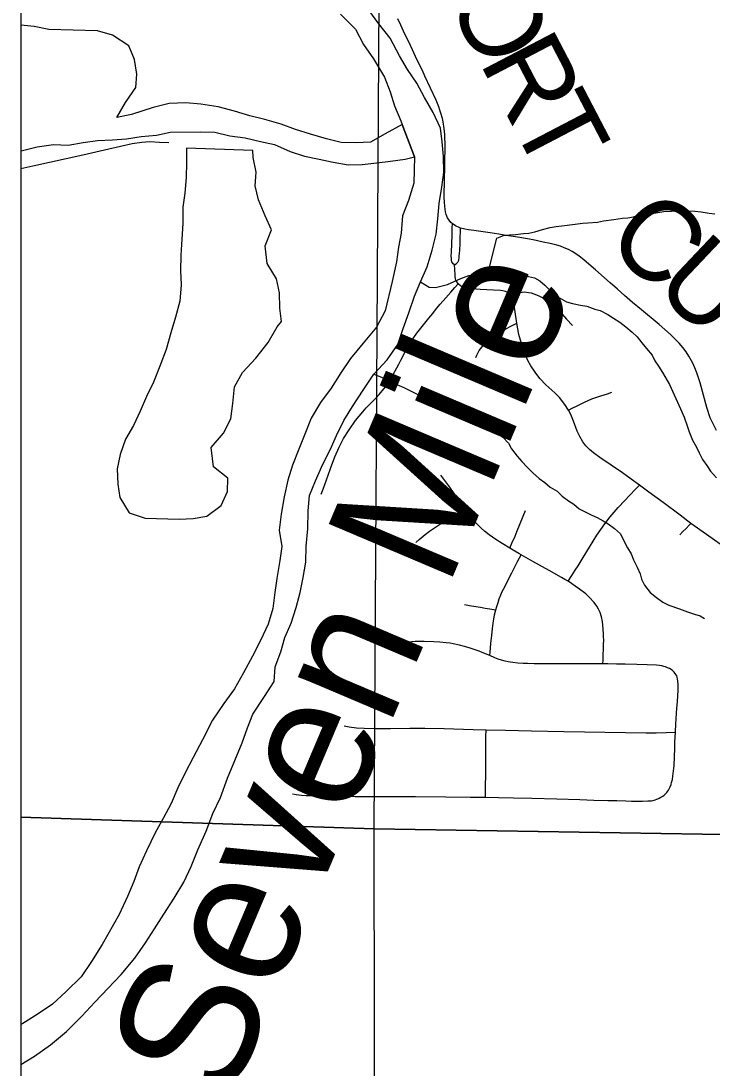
# Model space of a CAD drawing. Extents: x -8.8 to 41.4, y 0 to 34.6.
# Drawn here: x 2.1 to 2.586, y 15.426 to 16.161 of the extents above; entities that cross this region are included whole.
import ezdxf

# ---------------------------------------------------------------- set-up
doc = ezdxf.new("R2010")
doc.units = 0
for name, color, linetype in [('GM_X_Corporation', 7, 'Continuous'), ('GM_X_Corporation_Text', 7, 'Continuous'), ('GM_X_County_Road', 7, 'Continuous'), ('GM_X_Major_Lake', 7, 'Continuous'), ('GM_X_Minor_River', 7, 'Continuous'), ('GM_X_Township_Road', 7, 'Continuous'), ('GM_X_Township_Road_Text', 7, 'Continuous')]:
    doc.layers.add(name, color=color, linetype=linetype)

msp = doc.modelspace()

# ---------------------------------------------------------------- linework, layer by layer
at = {"layer": 'GM_X_Corporation'}
msp.add_lwpolyline([(2.1, 18.69247), (2.1, 14.09996)], dxfattribs=at)
for points in [[(2.1, 16.61123), (2.1, 15.60235), (2.34821, 15.59413), (2.35425, 16.60371)], [(2.35425, 16.60371), (3.32694, 16.59683), (3.3275, 15.57832), (2.34821, 15.59413)], [(2.1, 15.60235), (2.1, 14.60372), (2.34975, 14.59623), (2.34821, 15.59413)], [(2.34821, 15.59413), (3.3275, 15.57832), (3.32677, 14.56494), (2.34975, 14.59623)]]:
    msp.add_lwpolyline(points, close=True, dxfattribs=at)
at = {"layer": 'GM_X_County_Road'}
for points in [[(2.58875, 15.87394), (2.58551, 15.88004), (2.58424, 15.88291), (2.58177, 15.89001), (2.57714, 15.90742), (2.57488, 15.91443), (2.5734, 15.91801), (2.572, 15.92121), (2.56931, 15.92599), (2.56734, 15.92907), (2.56489, 15.93226), (2.56239, 15.93529), (2.55943, 15.93837), (2.55633, 15.94137), (2.54838, 15.94824), (2.53592, 15.95853), (2.52973, 15.96372), (2.52412, 15.96862), (2.51901, 15.97315), (2.51388, 15.97767), (2.50357, 15.98663), (2.49569, 15.99358), (2.49182, 15.99658), (2.48721, 15.99956), (2.48463, 16.00094), (2.48171, 16.00222), (2.47899, 16.00323), (2.47652, 16.00397), (2.4718, 16.00523), (2.46693, 16.00619), (2.45974, 16.0077), (2.45055, 16.00939), (2.4395, 16.01111), (2.43582, 16.01171), (2.42968, 16.01262), (2.42313, 16.01356), (2.41815, 16.01428), (2.41442, 16.01484), (2.41181, 16.01534), (2.40886, 16.01607), (2.4074, 16.01664), (2.40626, 16.01716), (2.40525, 16.01769), (2.4043, 16.01822), (2.40312, 16.01902), (2.40205, 16.01992), (2.40079, 16.02148), (2.39978, 16.02317), (2.39883, 16.02546), (2.39831, 16.02746), (2.39773, 16.03125), (2.39747, 16.03438), (2.3974, 16.03752), (2.39744, 16.0413), (2.39762, 16.047), (2.39787, 16.06199), (2.39805, 16.07303), (2.39782, 16.08166), (2.39743, 16.08591), (2.3966, 16.0907), (2.39604, 16.09307), (2.39504, 16.09661), (2.39431, 16.0988), (2.39349, 16.10124), (2.39161, 16.10579), (2.38379, 16.12266), (2.38199, 16.1266), (2.38086, 16.12883), (2.3793, 16.1322), (2.3782, 16.13444), (2.37507, 16.14115), (2.37219, 16.14726), (2.36977, 16.15227), (2.36684, 16.15843), (2.36471, 16.16292)], [(2.1, 16.05782), (2.10837, 16.05964), (2.14353, 16.0675), (2.16171, 16.07155), (2.17811, 16.07531), (2.18491, 16.07643), (2.19059, 16.07671), (2.19736, 16.07641), (2.2039, 16.07611)]]:
    msp.add_lwpolyline(points, dxfattribs=at)
at = {"layer": 'GM_X_Major_Lake'}
msp.add_line((2.36784, 16.08871), (2.37639, 16.0661), dxfattribs=at)
for points in [[(2.12067, 15.44267), (2.13192, 15.45188), (2.14283, 15.46261), (2.15182, 15.47264), (2.17053, 15.49191), (2.17994, 15.50344), (2.18743, 15.51426), (2.19375, 15.52398), (2.20047, 15.53444), (2.20759, 15.54565), (2.21433, 15.55687), (2.21954, 15.56775), (2.22439, 15.57939), (2.23004, 15.59254), (2.23491, 15.60495), (2.24013, 15.61621), (2.24503, 15.62975), (2.25553, 15.65454), (2.25921, 15.66508), (2.26287, 15.67486), (2.27116, 15.68718), (2.27788, 15.69764), (2.27852, 15.70788), (2.28258, 15.7184), (2.28549, 15.72858), (2.28993, 15.73872), (2.29324, 15.74965), (2.29616, 15.76021), (2.29833, 15.77078), (2.30011, 15.78137), (2.3004, 15.79275), (2.30146, 15.80488), (2.30178, 15.81739), (2.30281, 15.82838), (2.30686, 15.83853), (2.31209, 15.85017), (2.31729, 15.86029), (2.32172, 15.87043), (2.32692, 15.88093), (2.33286, 15.89065), (2.34037, 15.90223), (2.34787, 15.91343), (2.35724, 15.92344), (2.36473, 15.93427), (2.36843, 15.94556), (2.3725, 15.95647), (2.37659, 15.96814), (2.38064, 15.97828), (2.38547, 15.98879), (2.3888, 16.00048), (2.39174, 16.0118), (2.39277, 16.0224), (2.3938, 16.03338), (2.39561, 16.04473), (2.397, 16.05495), (2.39691, 16.06634), (2.39603, 16.07661), (2.39475, 16.08613), (2.38971, 16.09727), (2.38351, 16.10768), (2.37806, 16.11769), (2.37147, 16.12735), (2.36601, 16.13698), (2.35948, 16.14929), (2.35137, 16.15937), (2.3444, 16.16903)], [(2.32457, 16.16612), (2.33495, 16.1556), (2.34075, 16.14483), (2.34772, 16.13478), (2.35538, 16.12206), (2.3593, 16.11171), (2.36247, 16.10176), (2.36677, 16.0914), (2.36784, 16.08871)], [(2.37639, 16.0661), (2.37592, 16.0475), (2.3722, 16.03545), (2.36813, 16.02454), (2.36706, 16.01242), (2.3653, 16.00259), (2.3639, 15.99238), (2.36089, 15.9784), (2.35583, 15.95803), (2.34984, 15.94641), (2.34044, 15.93526), (2.33143, 15.92447), (2.32472, 15.91439), (2.31799, 15.90355), (2.31052, 15.89349), (2.30379, 15.88265), (2.29933, 15.87137), (2.29527, 15.86084), (2.29081, 15.84956), (2.2875, 15.83902), (2.28493, 15.82731), (2.28273, 15.81522), (2.2813, 15.80386), (2.2833, 15.79242), (2.28191, 15.78259), (2.2797, 15.77011), (2.27831, 15.76028), (2.27689, 15.74892), (2.27357, 15.73799), (2.26834, 15.72636), (2.26275, 15.71549), (2.25638, 15.70388), (2.25003, 15.69265), (2.24254, 15.68221), (2.23466, 15.67064), (2.22747, 15.65677), (2.22108, 15.6444), (2.2151, 15.63316), (2.21029, 15.62303), (2.20546, 15.61214), (2.20027, 15.60202), (2.19431, 15.59154), (2.18829, 15.57878), (2.18307, 15.56753), (2.17939, 15.55737), (2.17495, 15.54685), (2.16893, 15.53409), (2.15701, 15.51313), (2.14949, 15.50117), (2.14238, 15.49034), (2.13187, 15.47997), (2.12215, 15.47111), (2.11133, 15.46378), (2.10129, 15.45758), (2.1, 15.4568)], [(2.1, 15.42888), (2.10945, 15.4346), (2.12067, 15.44267)]]:
    msp.add_lwpolyline(points, dxfattribs=at)
at = {"layer": 'GM_X_Minor_River'}
msp.add_line((2.37639, 16.0661), (2.36784, 16.08871), dxfattribs=at)
for points in [[(2.36784, 16.08871), (2.3559, 16.08218), (2.34549, 16.07637), (2.33523, 16.07587), (2.32498, 16.07613), (2.31478, 16.07866), (2.30347, 16.08198), (2.29291, 16.08528), (2.28275, 16.08896), (2.27144, 16.09228), (2.26086, 16.09483), (2.24993, 16.09814), (2.23861, 16.10108), (2.22649, 16.10291), (2.21588, 16.10393), (2.2041, 16.10347), (2.19301, 16.10071), (2.17769, 16.09578), (2.16738, 16.09376), (2.17335, 16.10424), (2.18082, 16.11469), (2.18144, 16.12416), (2.1798, 16.13446), (2.17586, 16.14405), (2.16427, 16.15155), (2.15371, 16.15448), (2.11954, 16.15534), (2.10934, 16.15749), (2.1, 16.1584)], [(2.1, 16.07018), (2.10108, 16.07038), (2.1114, 16.07316), (2.12284, 16.07477), (2.13308, 16.07413), (2.14377, 16.07614), (2.15368, 16.0774), (2.16433, 16.0779), (2.17423, 16.07878), (2.18452, 16.08042), (2.19518, 16.08129), (2.20473, 16.08333), (2.22601, 16.08356), (2.23626, 16.0833), (2.24683, 16.08075), (2.25743, 16.07935), (2.26839, 16.07679), (2.27821, 16.07464), (2.28911, 16.06981), (2.29928, 16.06652), (2.30949, 16.06437), (2.31931, 16.06222), (2.3299, 16.06043), (2.33978, 16.06056), (2.35007, 16.06182), (2.3596, 16.0631), (2.36989, 16.06436), (2.37639, 16.0661)], [(2.21622, 16.07203), (2.21635, 16.06178), (2.21609, 16.05153), (2.21506, 16.04055), (2.21367, 16.03071), (2.21376, 16.01932), (2.21311, 16.00833), (2.21244, 15.99695), (2.21217, 15.98595), (2.21268, 15.97606), (2.21163, 15.9647), (2.20869, 15.95338), (2.20538, 15.94246), (2.20205, 15.93077), (2.19758, 15.91911), (2.19312, 15.90784), (2.1883, 15.89771), (2.18387, 15.88757), (2.17906, 15.87744), (2.17349, 15.86771), (2.16981, 15.85717), (2.16766, 15.84697), (2.16815, 15.83633), (2.16943, 15.82681), (2.176, 15.81601), (2.1873, 15.81231), (2.21122, 15.81171), (2.22111, 15.81221), (2.23065, 15.81387), (2.24071, 15.82121), (2.24513, 15.83097), (2.24537, 15.84046), (2.23531, 15.84831), (2.23375, 15.86201), (2.24236, 15.87205), (2.24756, 15.88217), (2.24896, 15.89276), (2.25001, 15.9045), (2.25559, 15.91462), (2.26495, 15.92463), (2.27359, 15.9358), (2.27994, 15.94665), (2.28308, 15.95037)], [(2.26291, 16.07047), (2.21622, 16.07203)], [(2.28308, 15.95037), (2.28179, 15.9599), (2.28168, 15.97053), (2.27965, 15.98045), (2.27308, 15.99125), (2.27149, 16.00344), (2.27595, 16.01471), (2.27164, 16.0247), (2.26698, 16.03582), (2.26457, 16.04575), (2.26519, 16.05523), (2.26317, 16.06553), (2.26291, 16.07047)], [(2.42815, 15.98488), (2.43434, 16.009), (2.43896, 16.01074), (2.44317, 16.01135), (2.44736, 16.01158), (2.45308, 16.01214), (2.45689, 16.01238), (2.46111, 16.01337), (2.46649, 16.01508), (2.47186, 16.01641), (2.47606, 16.01702), (2.47989, 16.01764), (2.48561, 16.0182), (2.48943, 16.01882), (2.4944, 16.01941), (2.49821, 16.01965), (2.50507, 16.02017), (2.50929, 16.02115), (2.51654, 16.02203), (2.52266, 16.02296), (2.52646, 16.0232), (2.53029, 16.02383), (2.53529, 16.02555), (2.54024, 16.02575), (2.54751, 16.02701), (2.55171, 16.02763), (2.55704, 16.02781), (2.56085, 16.02806), (2.5677, 16.02819), (2.57339, 16.02799), (2.57794, 16.02745), (2.5836, 16.02648), (2.58739, 16.02596)], [(2.38064, 15.97828), (2.38672, 15.97457), (2.39128, 15.97441), (2.39588, 15.97538), (2.39971, 15.97639), (2.40899, 15.98062), (2.41477, 15.98269), (2.41859, 15.98332), (2.42281, 15.98431), (2.42815, 15.98488), (2.43688, 15.98456), (2.44521, 15.98351), (2.44974, 15.98258), (2.45656, 15.98196), (2.4607, 15.98105), (2.46443, 15.97902), (2.46812, 15.97584), (2.47399, 15.96992), (2.47845, 15.9671), (2.48329, 15.96426), (2.48742, 15.96297), (2.49309, 15.96201), (2.49762, 15.96109), (2.50324, 15.95898), (2.50702, 15.95809), (2.51224, 15.95524), (2.51633, 15.95281), (2.52079, 15.94999), (2.52486, 15.9468), (2.52928, 15.94284), (2.53296, 15.93966), (2.53623, 15.93536), (2.53951, 15.93144), (2.54352, 15.92673), (2.54528, 15.92286), (2.5478, 15.91897), (2.55069, 15.91468), (2.5557, 15.90613), (2.56345, 15.88912), (2.56591, 15.88332), (2.56796, 15.87716), (2.56933, 15.87293), (2.57179, 15.86713), (2.57465, 15.86209), (2.57641, 15.85822), (2.5789, 15.85356), (2.58179, 15.84928), (2.58431, 15.84538), (2.5887, 15.84066)], [(2.34787, 15.91343), (2.3604, 15.90856), (2.36411, 15.90615), (2.36898, 15.90407), (2.37309, 15.90202), (2.37794, 15.89956), (2.38317, 15.8971), (2.3951, 15.89058), (2.40253, 15.88575), (2.40703, 15.88407), (2.41114, 15.88202), (2.41602, 15.88032), (2.41978, 15.87905), (2.42429, 15.87774), (2.42991, 15.87526), (2.434, 15.87283), (2.43843, 15.86925), (2.44246, 15.86492), (2.4446, 15.86104), (2.4486, 15.85595), (2.45188, 15.85203), (2.45554, 15.84809), (2.45958, 15.84414), (2.46399, 15.84018), (2.46808, 15.83738), (2.47176, 15.8342), (2.4766, 15.83136), (2.48028, 15.82781), (2.48472, 15.8246), (2.48844, 15.82219), (2.49213, 15.81901), (2.49585, 15.81698), (2.50109, 15.81451), (2.50483, 15.81285), (2.50892, 15.81042), (2.51265, 15.80839), (2.5171, 15.80519), (2.52114, 15.80124), (2.52326, 15.79698), (2.52611, 15.79155), (2.52861, 15.78728), (2.53036, 15.78303), (2.53284, 15.77799), (2.53496, 15.77335), (2.53596, 15.76951), (2.53809, 15.76525), (2.54209, 15.76017), (2.54652, 15.75658), (2.55096, 15.75338), (2.55507, 15.75133), (2.56258, 15.74878), (2.56821, 15.74668), (2.57309, 15.74498), (2.57723, 15.74369), (2.58027, 15.74203)]]:
    msp.add_lwpolyline(points, dxfattribs=at)
at = {"layer": 'GM_X_Township_Road'}
for points in [[(2.40461, 15.99011), (2.4037, 15.99099), (2.40313, 15.99166), (2.40282, 15.99228), (2.40256, 15.99316), (2.40236, 15.99465), (2.40225, 15.99636), (2.40236, 15.99904), (2.40261, 16.00492), (2.40285, 16.01132), (2.40302, 16.01612), (2.40312, 16.01902)], [(2.40461, 15.99011), (2.40586, 15.99102), (2.40633, 15.99139), (2.40671, 15.99174), (2.40698, 15.99215), (2.40724, 15.99263), (2.40741, 15.9931), (2.40756, 15.99351), (2.40766, 15.99404), (2.40783, 15.99496), (2.40797, 15.9965), (2.40814, 15.99818), (2.4083, 16.00062), (2.40837, 16.00198), (2.40845, 16.00375), (2.40855, 16.00673), (2.40865, 16.0097), (2.40877, 16.01334), (2.40886, 16.01607)], [(2.59687, 15.79022), (2.5816, 15.80085), (2.57066, 15.80863), (2.56319, 15.81446), (2.55123, 15.82338), (2.54114, 15.83063), (2.53448, 15.83555), (2.52865, 15.83985), (2.52252, 15.84408), (2.50664, 15.85492), (2.50224, 15.85823), (2.49953, 15.86068), (2.49689, 15.86318), (2.49469, 15.86598), (2.49253, 15.86963), (2.49073, 15.87347), (2.48821, 15.88043), (2.48633, 15.88511), (2.48468, 15.88825), (2.48209, 15.89214), (2.47825, 15.89713), (2.47517, 15.90027), (2.46876, 15.90608), (2.46459, 15.9105), (2.46123, 15.91478), (2.45818, 15.91926), (2.45619, 15.92298), (2.4538, 15.92855), (2.45162, 15.93488), (2.44989, 15.94137), (2.44836, 15.94915), (2.44648, 15.96194), (2.4458, 15.96508), (2.44555, 15.96606), (2.44524, 15.96694), (2.44424, 15.96848), (2.44308, 15.96979), (2.44219, 15.97045), (2.44134, 15.97097), (2.44039, 15.97138), (2.43942, 15.97166), (2.43822, 15.9719), (2.43684, 15.97211), (2.43187, 15.97249), (2.42257, 15.97294), (2.41709, 15.97347), (2.41232, 15.97424), (2.41097, 15.9746), (2.4096, 15.97507), (2.40871, 15.9755), (2.40709, 15.97681), (2.4059, 15.97872), (2.40562, 15.9795), (2.40539, 15.9803), (2.4051, 15.98195), (2.40498, 15.98325), (2.40478, 15.98694), (2.40461, 15.99011)], [(2.31091, 15.82931), (2.31231, 15.83277), (2.31588, 15.84265), (2.31755, 15.84731), (2.32058, 15.85541), (2.32354, 15.86218), (2.32664, 15.8682), (2.3305, 15.87449), (2.33512, 15.88102), (2.34016, 15.88709), (2.34143, 15.88842), (2.34263, 15.88978), (2.34693, 15.89418), (2.34952, 15.89684), (2.35163, 15.89914), (2.356, 15.90446), (2.35858, 15.90799), (2.36016, 15.91069), (2.36541, 15.92057), (2.36683, 15.92331), (2.37112, 15.9315), (2.37397, 15.93623), (2.37823, 15.94226), (2.38464, 15.95044), (2.3866, 15.95278), (2.3893, 15.95612), (2.39202, 15.95945), (2.39461, 15.9625), (2.39857, 15.96715), (2.40193, 15.97102), (2.40482, 15.97434), (2.40709, 15.97681)], [(2.44424, 15.96848), (2.44687, 15.96951), (2.44859, 15.9702), (2.45086, 15.97087), (2.4521, 15.97107), (2.4535, 15.97117), (2.45525, 15.97107), (2.45658, 15.97086), (2.45851, 15.97045), (2.4602, 15.96995), (2.46208, 15.96927), (2.46392, 15.96849), (2.46533, 15.96785), (2.46717, 15.96689), (2.46915, 15.96577), (2.47072, 15.96479), (2.47223, 15.96369), (2.47365, 15.96252), (2.47507, 15.96121), (2.47677, 15.95952), (2.48025, 15.95563), (2.48335, 15.95217), (2.48749, 15.94755)], [(2.41964, 15.92516), (2.42036, 15.92682), (2.42112, 15.92858), (2.42197, 15.93004), (2.42274, 15.93119), (2.42471, 15.93352), (2.42787, 15.9364), (2.43277, 15.94008), (2.43601, 15.94248), (2.4399, 15.94483), (2.4438, 15.94687), (2.44836, 15.94915)], [(2.48468, 15.88825), (2.48776, 15.88978), (2.49038, 15.89109), (2.49361, 15.89271), (2.49591, 15.89385), (2.49849, 15.89501), (2.50101, 15.89605), (2.50458, 15.89733), (2.50744, 15.89827), (2.51196, 15.89971), (2.51511, 15.90071)], [(2.50887, 15.71001), (2.50893, 15.71299), (2.50912, 15.71674), (2.50925, 15.72044), (2.50936, 15.72374), (2.5094, 15.72663), (2.50928, 15.72913), (2.50916, 15.73124), (2.50894, 15.73421), (2.50873, 15.73734), (2.50849, 15.73987), (2.50787, 15.74302), (2.50689, 15.7461), (2.50578, 15.74841), (2.50453, 15.75057), (2.50265, 15.7532), (2.49927, 15.75695), (2.49691, 15.75912), (2.49251, 15.76247), (2.48937, 15.76472), (2.48685, 15.76649), (2.48439, 15.76811), (2.48212, 15.76939), (2.47976, 15.77071), (2.47098, 15.77558), (2.45968, 15.78185), (2.45135, 15.78661), (2.44986, 15.7875), (2.44693, 15.78923), (2.44336, 15.79134), (2.43806, 15.79467), (2.43362, 15.79746), (2.42903, 15.80054), (2.42568, 15.80321), (2.42333, 15.80527), (2.42118, 15.80738), (2.41923, 15.80941), (2.41748, 15.81145), (2.41485, 15.8148), (2.41195, 15.81907), (2.40895, 15.82347), (2.40515, 15.82878), (2.40062, 15.83508), (2.39719, 15.8397), (2.39504, 15.84259)], [(2.48439, 15.76811), (2.48698, 15.77207), (2.48942, 15.77578), (2.4914, 15.7788), (2.49501, 15.78478), (2.49935, 15.79198), (2.5045, 15.80039), (2.51017, 15.80849), (2.51401, 15.81333), (2.51967, 15.81988), (2.52426, 15.82485), (2.52751, 15.82825), (2.532, 15.83295), (2.53448, 15.83555)], [(2.37735, 15.79537), (2.3797, 15.79743), (2.38404, 15.80099), (2.38704, 15.80321), (2.39896, 15.81118), (2.4075, 15.81636), (2.41195, 15.81907)], [(2.44336, 15.79134), (2.44491, 15.79484), (2.44709, 15.79979), (2.44871, 15.80337), (2.45452, 15.81781)], [(2.56282, 15.80072), (2.56506, 15.80299), (2.56722, 15.80516), (2.56938, 15.80734), (2.57066, 15.80863)], [(2.42948, 15.71591), (2.42969, 15.71832), (2.43021, 15.72437), (2.4307, 15.73011), (2.43118, 15.73455), (2.43169, 15.73866), (2.43212, 15.74148), (2.43271, 15.74452), (2.43356, 15.74806), (2.43427, 15.75042), (2.43517, 15.75324), (2.43601, 15.75563), (2.43716, 15.75848), (2.43818, 15.76079), (2.43904, 15.76254), (2.43986, 15.76418), (2.44068, 15.7659), (2.4415, 15.76747), (2.44373, 15.77182), (2.44483, 15.77399), (2.44767, 15.7796), (2.44894, 15.78202), (2.45028, 15.78459), (2.45135, 15.78661)], [(2.41165, 15.75175), (2.41512, 15.75112), (2.4195, 15.75032), (2.42293, 15.74977), (2.42616, 15.74925), (2.42933, 15.74874), (2.43356, 15.74806)], [(2.2908, 15.61874), (2.2933, 15.61838), (2.29709, 15.61794), (2.30007, 15.61771), (2.30257, 15.61766), (2.30656, 15.61748), (2.30999, 15.61748), (2.3232, 15.61721), (2.33475, 15.61698), (2.34837, 15.61684), (2.35757, 15.61694), (2.37717, 15.61685), (2.39839, 15.61677), (2.41577, 15.61656), (2.42629, 15.61639), (2.43549, 15.61624), (2.4461, 15.61607), (2.459, 15.61576), (2.47654, 15.61535), (2.4927, 15.61478), (2.50252, 15.61442), (2.51224, 15.6142), (2.51854, 15.61405), (2.52483, 15.61385), (2.52885, 15.61378), (2.53668, 15.61372), (2.54034, 15.61386), (2.54295, 15.61401), (2.54488, 15.61436), (2.54735, 15.61521), (2.54836, 15.6157), (2.54965, 15.61643), (2.55085, 15.61722), (2.5518, 15.6179), (2.55289, 15.61882), (2.55375, 15.61971), (2.55433, 15.62046), (2.55492, 15.62133), (2.55566, 15.6227), (2.55611, 15.62368), (2.55668, 15.62535), (2.5571, 15.62676), (2.55762, 15.62891), (2.55805, 15.63121), (2.55848, 15.63489), (2.55881, 15.63857), (2.55907, 15.64482), (2.5593, 15.65069), (2.55948, 15.65512), (2.55976, 15.66203), (2.56016, 15.668), (2.56038, 15.67131), (2.56063, 15.67549), (2.56083, 15.67878), (2.56113, 15.68375), (2.56136, 15.68762), (2.5616, 15.69161), (2.56176, 15.69558), (2.56155, 15.69818), (2.56133, 15.69942), (2.56094, 15.70074), (2.56066, 15.7016), (2.56014, 15.70261), (2.55897, 15.70431), (2.55746, 15.70571), (2.55573, 15.70671), (2.55433, 15.70739), (2.55272, 15.70797), (2.55156, 15.70831), (2.55021, 15.70861), (2.54851, 15.70884), (2.5464, 15.70912), (2.53995, 15.70942), (2.53259, 15.70962), (2.52458, 15.7098), (2.51834, 15.70988), (2.51222, 15.71001), (2.50887, 15.71001), (2.49878, 15.71002), (2.48924, 15.71003), (2.46858, 15.71008), (2.46049, 15.71013), (2.45579, 15.71022), (2.45291, 15.71036), (2.44904, 15.71065), (2.4456, 15.71099), (2.44235, 15.71142), (2.44013, 15.71189), (2.43767, 15.71261), (2.43528, 15.71345), (2.43297, 15.71438), (2.42948, 15.71591), (2.42404, 15.7181), (2.4219, 15.7189), (2.4191, 15.7199), (2.41554, 15.72107), (2.41164, 15.72218), (2.40812, 15.7231), (2.40372, 15.72408), (2.40143, 15.72451), (2.39876, 15.72492), (2.39432, 15.72533), (2.39004, 15.7256), (2.38316, 15.72583), (2.3806, 15.7258), (2.37691, 15.72567), (2.37435, 15.72545), (2.37251, 15.7252), (2.37095, 15.7249), (2.36876, 15.72445), (2.36728, 15.724), (2.3657, 15.72342), (2.36438, 15.72283), (2.36283, 15.72197), (2.36153, 15.72115), (2.36015, 15.72019)], [(2.327, 15.66651), (2.33067, 15.66582), (2.33563, 15.66525), (2.34119, 15.66489), (2.34921, 15.66473), (2.35407, 15.66458), (2.3596, 15.66464), (2.3732, 15.66495), (2.38369, 15.66486), (2.39729, 15.66466), (2.41771, 15.66397), (2.42672, 15.66377), (2.4403, 15.66345), (2.45859, 15.66303), (2.48128, 15.66266), (2.5248, 15.66194), (2.53922, 15.66154), (2.54632, 15.66164), (2.55327, 15.66187), (2.55976, 15.66203)], [(2.42629, 15.61639), (2.42645, 15.62453), (2.4266, 15.63209), (2.42665, 15.64507), (2.4267, 15.65873), (2.42672, 15.66377)]]:
    msp.add_lwpolyline(points, dxfattribs=at)

# ---------------------------------------------------------------- texts
at = {"layer": 'GM_X_Corporation_Text'}
msp.add_text('Seven Mile', height=0.094666, rotation=67.01754, dxfattribs=at).set_placement((2.24549, 15.39898))
at = {"layer": 'GM_X_Township_Road_Text'}
for s, rotation, p in [('O', 297.74069, (2.39836, 16.17711)), ('R', 297.54868, (2.42161, 16.1329)), ('T', 297.54737, (2.44319, 16.09152)), ('C', 317.69114, (2.50883, 16.00551)), ('U', 316.5618, (2.54312, 15.9743))]:
    msp.add_text(s, height=0.05682, rotation=rotation, dxfattribs=at).set_placement(p)

doc.saveas('drawing.dxf')
